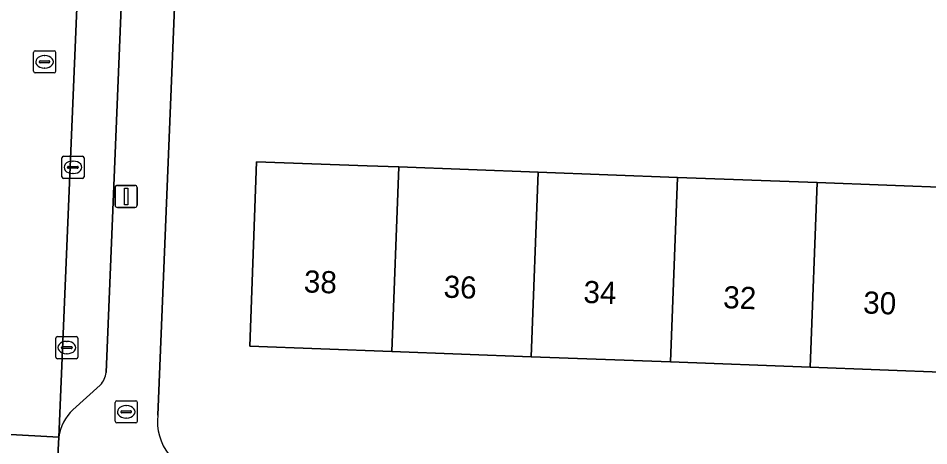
# Model space of a CAD drawing. Extents: x 160732 to 162107, y 387428 to 388479.
# Drawn here: x 161261.28 to 161302.41, y 387555.43 to 387574.75 of the extents above; entities that cross this region are included whole.
import ezdxf

# ---------------------------------------------------------------- set-up
doc = ezdxf.new("R2010")
doc.units = 0
for name, color, linetype in [('IMGEO_Brandkraan', 7, 'Continuous'), ('IMGEO_Erf', 7, 'Continuous'), ('IMGEO_Kolk', 7, 'Continuous'), ('IMGEO_Lichtmast', 7, 'Continuous'), ('IMGEO_Pand', 7, 'Continuous'), ('IMGEO_Pand_nummerreeks', 7, 'Continuous'), ('IMGEO_Parkeervlak_open', 7, 'Continuous'), ('IMGEO_Rijbaan_lokaal_open', 7, 'Continuous'), ('IMGEO_Rioolput', 7, 'Continuous'), ('IMGEO_Voetpad_open', 7, 'Continuous')]:
    doc.layers.add(name, color=color, linetype=linetype)

msp = doc.modelspace()

# ---------------------------------------------------------------- linework, layer by layer
at = {"layer": 'IMGEO_Brandkraan'}
for p, q in [((161265.732, 387557.467), (161266.584, 387557.467)), ((161265.657, 387556.541), (161265.657, 387557.393)), ((161266.145, 387557.247), (161266.17, 387557.247)), ((161266.658, 387557.393), (161266.658, 387556.541)), ((161265.916, 387556.961), (161265.916, 387556.973)), ((161266.354, 387556.924), (161265.956, 387556.924)), ((161265.959, 387557.01), (161266.357, 387557.01)), ((161266.168, 387556.687), (161266.143, 387556.687)), ((161266.4, 387556.973), (161266.4, 387556.961)), ((161266.584, 387556.467), (161265.732, 387556.467))]:
    msp.add_line(p, q, dxfattribs=at)
for points in [[(161265.732, 387557.467), (161266.584, 387557.467)], [(161265.657, 387556.541), (161265.657, 387557.393)], [(161266.658, 387557.393), (161266.658, 387556.541)], [(161266.584, 387556.467), (161265.732, 387556.467)]]:
    msp.add_lwpolyline(points, dxfattribs=at)
for centre, radius, start, end in [((161265.734, 387557.391), 0.0765, 91.552, 178.448), ((161265.734, 387557.391), 0.0765, 91.552, 178.448), ((161266.582, 387557.391), 0.0765, 1.552, 88.448), ((161266.582, 387557.391), 0.0765, 1.552, 88.448), ((161265.956, 387556.97), 0.0403, 85.8775, 175.7526), ((161265.953, 387556.96), 0.0366, 178.938, 274.7102), ((161266.357, 387556.967), 0.043, 264.8664, 352.4533), ((161266.361, 387556.972), 0.0386, 1.7309, 96.639), ((161265.734, 387556.543), 0.0765, 181.552, 268.448), ((161265.734, 387556.543), 0.0765, 181.552, 268.448), ((161266.582, 387556.543), 0.0765, 271.552, 358.448), ((161266.582, 387556.543), 0.0765, 271.552, 358.448)]:
    msp.add_arc(centre, radius, start, end, dxfattribs=at)
for centre, major_axis, ratio, start_param, end_param in [((161266.144, 387556.967), (-0.387, 0.002), 0.722429, 4.712389, 7.853982), ((161266.169, 387556.967), (-0.39, 0.002), 0.717154, 1.570796, 4.712389)]:
    msp.add_ellipse(centre, major_axis=major_axis, ratio=ratio, start_param=start_param, end_param=end_param, dxfattribs=at)
at = {"layer": 'IMGEO_Erf'}
for points in [[(161304.079, 387578.129), (161297.782, 387578.401), (161291.483, 387578.673), (161285.186, 387578.945), (161280.657, 387579.141), (161280.791, 387582.236), (161279.188, 387582.334), (161278.975, 387578.398), (161276.171, 387578.55), (161276.222, 387579.491), (161272.905, 387579.671), (161272.863, 387579.112), (161268.51, 387579.316), (161267.578, 387556.812)], [(161303.35, 387558.747), (161297.051, 387558.985), (161290.751, 387559.222), (161284.452, 387559.459), (161278.153, 387559.696), (161271.737, 387559.938), (161272.046, 387568.27), (161277.043, 387568.085), (161278.467, 387568.032), (161284.766, 387567.797), (161291.065, 387567.563), (161297.365, 387567.328), (161303.664, 387567.094)]]:
    msp.add_lwpolyline(points, dxfattribs=at)
msp.add_arc((161270.013, 387556.554), 2.449, 173.9472, 218.2081, dxfattribs=at)
at = {"layer": 'IMGEO_Kolk'}
for p, q in [((161263.249, 387567.59), (161263.249, 387568.442)), ((161263.324, 387568.516), (161264.176, 387568.516)), ((161263.737, 387568.296), (161263.762, 387568.296)), ((161264.25, 387568.442), (161264.25, 387567.59)), ((161263.508, 387568.01), (161263.508, 387568.022)), ((161263.946, 387567.973), (161263.548, 387567.973)), ((161263.551, 387568.059), (161263.949, 387568.059)), ((161263.992, 387568.022), (161263.992, 387568.01)), ((161264.176, 387567.516), (161263.324, 387567.516)), ((161263.76, 387567.736), (161263.735, 387567.736)), ((161263.046, 387560.37), (161263.898, 387560.37)), ((161262.971, 387559.444), (161262.971, 387560.296)), ((161263.459, 387560.15), (161263.484, 387560.15)), ((161263.972, 387560.296), (161263.972, 387559.444)), ((161263.23, 387559.864), (161263.23, 387559.876)), ((161263.668, 387559.827), (161263.27, 387559.827)), ((161263.273, 387559.913), (161263.671, 387559.913)), ((161263.482, 387559.59), (161263.457, 387559.59)), ((161263.714, 387559.876), (161263.714, 387559.864)), ((161263.898, 387559.37), (161263.046, 387559.37))]:
    msp.add_line(p, q, dxfattribs=at)
for points in [[(161263.249, 387567.59), (161263.249, 387568.442)], [(161263.324, 387568.516), (161264.176, 387568.516)], [(161264.25, 387568.442), (161264.25, 387567.59)], [(161264.176, 387567.516), (161263.324, 387567.516)], [(161263.046, 387560.37), (161263.898, 387560.37)], [(161262.971, 387559.444), (161262.971, 387560.296)], [(161263.972, 387560.296), (161263.972, 387559.444)], [(161263.898, 387559.37), (161263.046, 387559.37)]]:
    msp.add_lwpolyline(points, dxfattribs=at)
for centre, radius, start, end in [((161263.326, 387568.44), 0.0765, 91.552, 178.448), ((161263.326, 387568.44), 0.0765, 91.552, 178.448), ((161264.174, 387568.44), 0.0765, 1.552, 88.448), ((161264.174, 387568.44), 0.0765, 1.552, 88.448), ((161263.548, 387568.019), 0.0403, 85.8775, 175.7526), ((161263.545, 387568.009), 0.0366, 178.938, 274.7102), ((161263.949, 387568.016), 0.043, 264.8664, 352.4533), ((161263.953, 387568.021), 0.0386, 1.7309, 96.639), ((161263.326, 387567.592), 0.0765, 181.552, 268.448), ((161263.326, 387567.592), 0.0765, 181.552, 268.448), ((161264.174, 387567.592), 0.0765, 271.552, 358.448), ((161264.174, 387567.592), 0.0765, 271.552, 358.448), ((161263.048, 387560.294), 0.0765, 91.552, 178.448), ((161263.048, 387560.294), 0.0765, 91.552, 178.448), ((161263.896, 387560.294), 0.0765, 1.552, 88.448), ((161263.896, 387560.294), 0.0765, 1.552, 88.448), ((161263.27, 387559.873), 0.0403, 85.8775, 175.7526), ((161263.267, 387559.863), 0.0366, 178.938, 274.7102), ((161263.671, 387559.87), 0.043, 264.8664, 352.4533), ((161263.675, 387559.875), 0.0386, 1.7309, 96.639), ((161263.048, 387559.446), 0.0765, 181.552, 268.448), ((161263.048, 387559.446), 0.0765, 181.552, 268.448), ((161263.896, 387559.446), 0.0765, 271.552, 358.448), ((161263.896, 387559.446), 0.0765, 271.552, 358.448)]:
    msp.add_arc(centre, radius, start, end, dxfattribs=at)
for centre, major_axis, ratio, start_param, end_param in [((161263.736, 387568.016), (-0.387, 0.002), 0.722429, 4.712389, 7.853982), ((161263.761, 387568.016), (-0.39, 0.002), 0.717154, 1.570796, 4.712389), ((161263.458, 387559.87), (-0.387, 0.002), 0.722429, 4.712389, 7.853982), ((161263.483, 387559.87), (-0.39, 0.002), 0.717154, 1.570796, 4.712389)]:
    msp.add_ellipse(centre, major_axis=major_axis, ratio=ratio, start_param=start_param, end_param=end_param, dxfattribs=at)
at = {"layer": 'IMGEO_Lichtmast'}
for p, q in [((161265.656, 387566.302), (161265.656, 387567.102)), ((161265.656, 387567.102), (161265.656, 387566.302)), ((161265.756, 387567.202), (161266.546, 387567.202)), ((161266.546, 387567.202), (161265.756, 387567.202)), ((161266.646, 387567.102), (161266.646, 387566.302)), ((161266.646, 387566.302), (161266.646, 387567.102)), ((161266.546, 387566.202), (161265.756, 387566.202)), ((161265.756, 387566.202), (161266.546, 387566.202))]:
    msp.add_line(p, q, dxfattribs=at)
msp.add_lwpolyline([(161266.076, 387567.077), (161266.226, 387567.077), (161266.226, 387566.327), (161266.076, 387566.327), (161266.076, 387567.077)], dxfattribs=at)
for centre, start, end in [((161265.756, 387567.102), 90, 180), ((161265.756, 387567.102), 90, 180), ((161266.546, 387567.102), 0, 90), ((161266.546, 387567.102), 360, 90), ((161265.756, 387566.302), 180, 270), ((161265.756, 387566.302), 180, 270), ((161266.546, 387566.302), 270, 0), ((161266.546, 387566.302), 270, 0)]:
    msp.add_arc(centre, 0.1, start, end, dxfattribs=at)
at = {"layer": 'IMGEO_Pand'}
for points in [[(161278.153, 387559.696), (161278.467, 387568.032), (161277.043, 387568.085), (161272.046, 387568.27), (161271.737, 387559.938)], [(161284.766, 387567.797), (161278.467, 387568.032), (161278.153, 387559.696), (161284.452, 387559.459)], [(161284.452, 387559.459), (161290.751, 387559.222), (161291.065, 387567.563), (161284.766, 387567.797)], [(161297.365, 387567.328), (161291.065, 387567.563), (161290.751, 387559.222), (161297.051, 387558.985)], [(161297.051, 387558.985), (161303.35, 387558.747), (161303.664, 387567.094), (161297.365, 387567.328)]]:
    msp.add_lwpolyline(points, close=True, dxfattribs=at)
at = {"layer": 'IMGEO_Parkeervlak_open'}
for points in [[(161265.221, 387606.137), (161263.113, 387555.827)], [(161265.254, 387558.747), (161265.979, 387576.363), (161265.956, 387577.857), (161267.078, 387602.949)], [(161263.744, 387557.065), (161264.985, 387558.179)]]:
    msp.add_lwpolyline(points, dxfattribs=at)
for centre, radius, start, end in [((161264.252, 387558.874), 1.01, 316.5374, 352.7789), ((161265.263, 387555.511), 2.173, 134.3486, 171.6361)]:
    msp.add_arc(centre, radius, start, end, dxfattribs=at)
at = {"layer": 'IMGEO_Rijbaan_lokaal_open'}
msp.add_lwpolyline([(161265.221, 387606.137), (161265.309, 387608.273), (161260.275, 387608.45), (161260.267, 387607.109), (161258.993, 387575.867), (161258.836, 387572.551), (161258.186, 387556.1), (161263.113, 387555.827)], close=True, dxfattribs=at)
msp.add_lwpolyline([(161263.046, 387554.664), (161263.113, 387555.827), (161258.186, 387556.1), (161257.501, 387538.511), (161262.402, 387538.329), (161262.436, 387539.195)], dxfattribs=at)
at = {"layer": 'IMGEO_Rioolput'}
for p, q in [((161261.968, 387572.357), (161261.968, 387573.209)), ((161262.043, 387573.283), (161262.895, 387573.283)), ((161262.969, 387573.209), (161262.969, 387572.357)), ((161262.227, 387572.777), (161262.227, 387572.789)), ((161262.665, 387572.74), (161262.267, 387572.74)), ((161262.27, 387572.826), (161262.668, 387572.826)), ((161262.456, 387573.063), (161262.481, 387573.063)), ((161262.711, 387572.789), (161262.711, 387572.777)), ((161262.895, 387572.283), (161262.043, 387572.283)), ((161262.479, 387572.503), (161262.454, 387572.503))]:
    msp.add_line(p, q, dxfattribs=at)
for points in [[(161261.968, 387572.357), (161261.968, 387573.209)], [(161262.043, 387573.283), (161262.895, 387573.283)], [(161262.969, 387573.209), (161262.969, 387572.357)], [(161262.895, 387572.283), (161262.043, 387572.283)]]:
    msp.add_lwpolyline(points, dxfattribs=at)
for centre, radius, start, end in [((161262.045, 387573.207), 0.0765, 91.552, 178.448), ((161262.045, 387573.207), 0.0765, 91.552, 178.448), ((161262.893, 387573.207), 0.0765, 1.552, 88.448), ((161262.893, 387573.207), 0.0765, 1.552, 88.448), ((161262.267, 387572.786), 0.0403, 85.8775, 175.7526), ((161262.264, 387572.776), 0.0366, 178.938, 274.7102), ((161262.668, 387572.783), 0.043, 264.8664, 352.4533), ((161262.672, 387572.788), 0.0386, 1.7309, 96.639), ((161262.045, 387572.359), 0.0765, 181.552, 268.448), ((161262.045, 387572.359), 0.0765, 181.552, 268.448), ((161262.893, 387572.359), 0.0765, 271.552, 358.448), ((161262.893, 387572.359), 0.0765, 271.552, 358.448)]:
    msp.add_arc(centre, radius, start, end, dxfattribs=at)
for centre, major_axis, ratio, start_param, end_param in [((161262.455, 387572.783), (-0.387, 0.002), 0.722429, 4.712389, 7.853982), ((161262.48, 387572.783), (-0.39, 0.002), 0.717154, 1.570796, 4.712389)]:
    msp.add_ellipse(centre, major_axis=major_axis, ratio=ratio, start_param=start_param, end_param=end_param, dxfattribs=at)
at = {"layer": 'IMGEO_Voetpad_open'}
for points in [[(161267.078, 387602.949), (161265.956, 387577.857), (161265.979, 387576.363), (161265.254, 387558.747)], [(161267.578, 387556.812), (161268.51, 387579.316)], [(161264.985, 387558.179), (161263.744, 387557.065)], [(161263.113, 387555.827), (161263.046, 387554.664)]]:
    msp.add_lwpolyline(points, dxfattribs=at)
for centre, radius, start, end in [((161264.252, 387558.874), 1.01, 316.5374, 352.7789), ((161265.263, 387555.511), 2.173, 134.3486, 171.6361), ((161270.013, 387556.554), 2.449, 173.9472, 218.2081)]:
    msp.add_arc(centre, radius, start, end, dxfattribs=at)

# ---------------------------------------------------------------- texts
at = {"layer": 'IMGEO_Pand_nummerreeks'}
for s, p in [('38', (161274.167, 387562.368)), ('36', (161280.481, 387562.131)), ('34', (161286.798, 387561.893)), ('32', (161293.111, 387561.655)), ('30', (161299.434, 387561.416))]:
    msp.add_text(s, height=1, rotation=357.8429, dxfattribs=at).set_placement(p)

doc.saveas('drawing.dxf')
